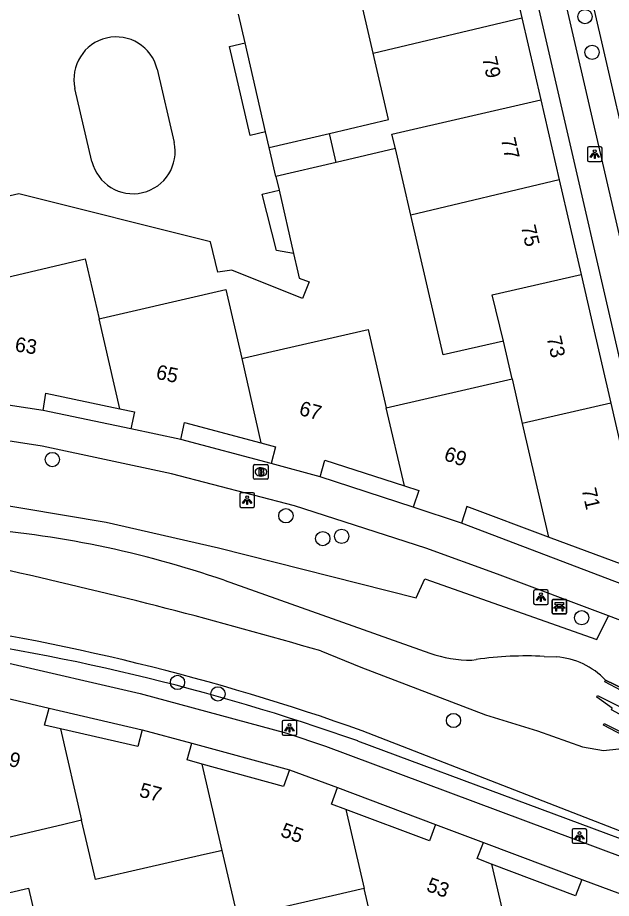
# Model space of a CAD drawing. Extents: x 156414 to 157775, y 382335 to 383765.
# Drawn here: x 156893.9 to 156934.6, y 383123.7 to 383184 of the extents above; entities that cross this region are included whole.
import ezdxf

# ---------------------------------------------------------------- set-up
doc = ezdxf.new("R2010")
doc.units = 0
for name, color, linetype in [('IMGEO_Bank', 7, 'Continuous'), ('IMGEO_Boom', 7, 'Continuous'), ('IMGEO_Brandkraan', 7, 'Continuous'), ('IMGEO_Erf', 7, 'Continuous'), ('IMGEO_Groenvoorziening', 7, 'Continuous'), ('IMGEO_Lichtpunt', 7, 'Continuous'), ('IMGEO_Muur', 7, 'Continuous'), ('IMGEO_Pand', 7, 'Continuous'), ('IMGEO_Pand_nummerreeks', 7, 'Continuous'), ('IMGEO_Rijbaan_lokaal_gesloten', 7, 'Continuous'), ('IMGEO_Voetpad_open', 7, 'Continuous'), ('IMGEO_Waterloop', 7, 'Continuous')]:
    doc.layers.add(name, color=color, linetype=linetype)

msp = doc.modelspace()

# ---------------------------------------------------------------- linework, layer by layer
at = {"layer": 'IMGEO_Bank'}
for p, q in [((156930.56, 383143.259), (156930.56, 383144.1)), ((156930.56, 383144.1), (156930.56, 383143.259)), ((156930.635, 383144.184), (156931.476, 383144.184)), ((156931.476, 383144.184), (156930.635, 383144.184)), ((156930.869, 383143.69), (156930.869, 383143.796)), ((156930.913, 383143.796), (156930.913, 383143.69)), ((156931.201, 383143.802), (156930.919, 383143.802)), ((156931.207, 383143.69), (156931.207, 383143.796)), ((156931.251, 383143.796), (156931.251, 383143.69)), ((156931.56, 383144.109), (156931.56, 383143.268)), ((156931.56, 383143.268), (156931.56, 383144.109)), ((156931.485, 383143.184), (156930.644, 383143.184)), ((156930.644, 383143.184), (156931.485, 383143.184)), ((156931.257, 383143.582), (156930.864, 383143.582)), ((156930.919, 383143.684), (156931.201, 383143.684))]:
    msp.add_line(p, q, dxfattribs=at)
for points in [[(156930.863, 383143.802), (156930.777, 383143.802), (156930.777, 383143.963), (156931.34, 383143.963), (156931.34, 383143.802), (156931.257, 383143.802)], [(156930.807, 383143.582), (156930.665, 383143.582), (156930.777, 383143.684), (156930.863, 383143.684)], [(156930.857, 383143.575), (156930.857, 383143.368), (156930.814, 383143.368), (156930.814, 383143.575)], [(156931.257, 383143.684), (156931.34, 383143.684), (156931.452, 383143.582), (156931.313, 383143.582)], [(156931.307, 383143.575), (156931.307, 383143.368), (156931.263, 383143.368), (156931.263, 383143.575)]]:
    msp.add_lwpolyline(points, dxfattribs=at)
for centre, radius, start, end in [((156930.638, 383144.106), 0.0779, 92.4484, 184.28452), ((156930.638, 383144.106), 0.0779, 92.4484, 184.28452), ((156930.862, 383143.795), 0.00671, 2.89567, 87.10433), ((156930.919, 383143.795), 0.00671, 92.89567, 177.10433), ((156931.201, 383143.795), 0.00671, 2.89567, 87.10433), ((156931.258, 383143.795), 0.00671, 92.89567, 177.10433), ((156931.482, 383144.106), 0.0779, 2.4484, 94.28452), ((156931.482, 383144.106), 0.0779, 2.4484, 94.28452), ((156930.638, 383143.262), 0.0779, 182.4484, 274.28452), ((156930.638, 383143.262), 0.0779, 182.4484, 274.28452), ((156930.807, 383143.575), 0.00671, 2.89567, 87.10433), ((156930.864, 383143.575), 0.00671, 92.89567, 177.10433), ((156930.862, 383143.691), 0.00671, 272.89567, 357.10433), ((156930.919, 383143.691), 0.00671, 182.89567, 267.10433), ((156931.201, 383143.691), 0.00671, 272.89567, 357.10433), ((156931.258, 383143.691), 0.00671, 182.89567, 267.10433), ((156931.256, 383143.575), 0.00671, 2.89567, 87.10433), ((156931.313, 383143.575), 0.00671, 92.89567, 177.10433), ((156931.482, 383143.262), 0.0779, 272.4484, 4.28452), ((156931.482, 383143.262), 0.0779, 272.4484, 4.28452)]:
    msp.add_arc(centre, radius, start, end, dxfattribs=at)
at = {"layer": 'IMGEO_Boom'}
for centre in [(156932.816, 383184.108), (156933.302, 383181.66), (156896.317, 383153.761), (156912.324, 383149.91), (156914.85, 383148.345), (156916.143, 383148.503), (156932.59, 383142.923), (156904.898, 383138.491), (156907.667, 383137.706), (156923.807, 383135.884)]:
    msp.add_circle(centre, 0.489, dxfattribs=at)
at = {"layer": 'IMGEO_Brandkraan'}
for p, q in [((156910.186, 383153.412), (156911.038, 383153.412)), ((156910.111, 383152.486), (156910.111, 383153.338)), ((156910.599, 383153.192), (156910.624, 383153.192)), ((156911.112, 383153.338), (156911.112, 383152.486)), ((156911.038, 383152.412), (156910.186, 383152.412)), ((156910.622, 383152.632), (156910.597, 383152.632))]:
    msp.add_line(p, q, dxfattribs=at)
for points in [[(156910.186, 383153.412), (156911.038, 383153.412)], [(156910.111, 383152.486), (156910.111, 383153.338)], [(156910.459, 383153.112), (156910.459, 383152.712), (156910.672, 383152.712)], [(156910.69, 383153.112), (156910.459, 383153.112)], [(156910.638, 383153.031), (156910.584, 383153.031), (156910.584, 383152.955)], [(156910.584, 383152.955), (156910.637, 383152.955)], [(156910.646, 383152.879), (156910.584, 383152.879), (156910.584, 383152.798)], [(156910.584, 383152.798), (156910.646, 383152.798)], [(156911.112, 383153.338), (156911.112, 383152.486)], [(156911.038, 383152.412), (156910.186, 383152.412)]]:
    msp.add_lwpolyline(points, dxfattribs=at)
for centre, radius, start, end in [((156910.188, 383153.336), 0.0765, 91.55205, 178.44795), ((156910.188, 383153.336), 0.0765, 91.55205, 178.44795), ((156911.036, 383153.336), 0.0765, 1.55205, 88.44795), ((156911.036, 383153.336), 0.0765, 1.55205, 88.44795), ((156910.639, 383152.993), 0.0379, 267.82845, 90.93552), ((156910.647, 383152.838), 0.0404, 269.87594, 90.50774), ((156910.694, 383152.967), 0.145, 59.4692, 91.53667), ((156910.719, 383153.014), 0.0922, 285.51372, 58.15012), ((156910.724, 383152.822), 0.105, 301.31148, 78.98903), ((156910.188, 383152.488), 0.0765, 181.55205, 268.44795), ((156910.188, 383152.488), 0.0765, 181.55205, 268.44795), ((156910.678, 383152.963), 0.251, 268.66757, 293.53466), ((156911.036, 383152.488), 0.0765, 271.55205, 358.44795), ((156911.036, 383152.488), 0.0765, 271.55205, 358.44795)]:
    msp.add_arc(centre, radius, start, end, dxfattribs=at)
for centre, major_axis, ratio, start_param, end_param in [((156910.598, 383152.912), (-0.387, 0.002), 0.722429, 4.712389, 7.853982), ((156910.623, 383152.912), (-0.39, 0.002), 0.717154, 1.570796, 4.712389)]:
    msp.add_ellipse(centre, major_axis=major_axis, ratio=ratio, start_param=start_param, end_param=end_param, dxfattribs=at)
at = {"layer": 'IMGEO_Erf'}
for points in [[(156910.934, 383176.211), (156909.532, 383182.317)], [(156911.852, 383172.215), (156912.844, 383167.882)]]:
    msp.add_lwpolyline(points, dxfattribs=at)
at = {"layer": 'IMGEO_Groenvoorziening'}
for points in [[(156886.875, 383155.996), (156886.735, 383155.5), (156886.732, 383155.489), (156886.648, 383155.194), (156886.644, 383155.18), (156885.705, 383151.867), (156900.01, 383149.465), (156907.703, 383147.708), (156921.26, 383144.284), (156921.853, 383145.589), (156933.619, 383141.433), (156934.425, 383143.048)], [(156940.403, 383126.297), (156917.541, 383135.187)], [(156940.599, 383125.791), (156917.241, 383134.479)]]:
    msp.add_lwpolyline(points, dxfattribs=at)
for centre, radius, start, end in [((156864.374, 382985.514), 158.836, 70.44386, 82.04462), ((156867.607, 382994.919), 148.124, 70.42221, 82.80492)]:
    msp.add_arc(centre, radius, start, end, dxfattribs=at)
at = {"layer": 'IMGEO_Lichtpunt'}
for p, q in [((156933.89, 383175.181), (156933.082, 383175.181)), ((156933.89, 383175.181), (156933.082, 383175.181)), ((156932.988, 383175.086), (156932.988, 383174.279)), ((156932.988, 383175.086), (156932.988, 383174.279)), ((156933.984, 383174.279), (156933.984, 383175.086)), ((156933.984, 383174.279), (156933.984, 383175.086)), ((156933.082, 383174.185), (156933.89, 383174.185)), ((156933.082, 383174.185), (156933.89, 383174.185)), ((156909.17, 383151.386), (156909.17, 383150.579)), ((156909.17, 383151.386), (156909.17, 383150.579)), ((156910.072, 383151.481), (156909.264, 383151.481)), ((156910.072, 383151.481), (156909.264, 383151.481)), ((156910.166, 383150.579), (156910.166, 383151.386)), ((156910.166, 383150.579), (156910.166, 383151.386)), ((156909.264, 383150.485), (156910.072, 383150.485)), ((156909.264, 383150.485), (156910.072, 383150.485)), ((156929.3, 383144.734), (156929.3, 383143.927)), ((156929.3, 383144.734), (156929.3, 383143.927)), ((156930.202, 383144.829), (156929.394, 383144.829)), ((156930.202, 383144.829), (156929.394, 383144.829)), ((156930.296, 383143.927), (156930.296, 383144.734)), ((156930.296, 383143.927), (156930.296, 383144.734)), ((156929.394, 383143.833), (156930.202, 383143.833)), ((156929.394, 383143.833), (156930.202, 383143.833)), ((156912.07, 383135.786), (156912.07, 383134.979)), ((156912.07, 383135.786), (156912.07, 383134.979)), ((156912.972, 383135.881), (156912.164, 383135.881)), ((156912.972, 383135.881), (156912.164, 383135.881)), ((156913.066, 383134.979), (156913.066, 383135.786)), ((156913.066, 383134.979), (156913.066, 383135.786)), ((156912.164, 383134.885), (156912.972, 383134.885)), ((156912.164, 383134.885), (156912.972, 383134.885)), ((156931.94, 383128.373), (156931.94, 383127.566)), ((156931.94, 383128.373), (156931.94, 383127.566)), ((156932.842, 383128.468), (156932.034, 383128.468)), ((156932.842, 383128.468), (156932.034, 383128.468)), ((156932.936, 383127.566), (156932.936, 383128.373)), ((156932.936, 383127.566), (156932.936, 383128.373)), ((156932.034, 383127.472), (156932.842, 383127.472)), ((156932.034, 383127.472), (156932.842, 383127.472))]:
    msp.add_line(p, q, dxfattribs=at)
for points in [[(156933.362, 383174.75), (156933.401, 383174.722), (156933.213, 383174.46), (156933.175, 383174.487), (156933.362, 383174.75)], [(156933.464, 383174.702), (156933.511, 383174.702), (156933.511, 383174.38), (156933.464, 383174.38), (156933.464, 383174.702)], [(156933.574, 383174.722), (156933.612, 383174.749), (156933.799, 383174.487), (156933.76, 383174.459), (156933.574, 383174.722)], [(156909.544, 383151.05), (156909.583, 383151.022), (156909.395, 383150.76), (156909.357, 383150.787), (156909.544, 383151.05)], [(156909.646, 383151.002), (156909.693, 383151.002), (156909.693, 383150.68), (156909.646, 383150.68), (156909.646, 383151.002)], [(156909.756, 383151.022), (156909.794, 383151.049), (156909.981, 383150.787), (156909.942, 383150.759), (156909.756, 383151.022)], [(156929.674, 383144.398), (156929.713, 383144.37), (156929.525, 383144.108), (156929.487, 383144.135), (156929.674, 383144.398)], [(156929.776, 383144.35), (156929.823, 383144.35), (156929.823, 383144.028), (156929.776, 383144.028), (156929.776, 383144.35)], [(156929.886, 383144.37), (156929.924, 383144.397), (156930.111, 383144.135), (156930.072, 383144.107), (156929.886, 383144.37)], [(156912.444, 383135.45), (156912.483, 383135.422), (156912.295, 383135.16), (156912.257, 383135.187), (156912.444, 383135.45)], [(156912.546, 383135.402), (156912.593, 383135.402), (156912.593, 383135.08), (156912.546, 383135.08), (156912.546, 383135.402)], [(156912.656, 383135.422), (156912.694, 383135.449), (156912.881, 383135.187), (156912.842, 383135.159), (156912.656, 383135.422)], [(156932.314, 383128.037), (156932.353, 383128.009), (156932.165, 383127.747), (156932.127, 383127.774), (156932.314, 383128.037)], [(156932.416, 383127.989), (156932.463, 383127.989), (156932.463, 383127.667), (156932.416, 383127.667), (156932.416, 383127.989)], [(156932.526, 383128.009), (156932.564, 383128.036), (156932.751, 383127.774), (156932.712, 383127.746), (156932.526, 383128.009)]]:
    msp.add_lwpolyline(points, dxfattribs=at)
for centre in [(156933.487, 383174.884), (156909.669, 383151.184), (156929.799, 383144.532), (156912.569, 383135.584), (156932.439, 383128.171)]:
    msp.add_circle(centre, 0.0994, dxfattribs=at)
for centre, start, end in [((156933.082, 383175.086), 90, 180), ((156933.082, 383175.086), 90, 180), ((156933.89, 383175.086), 0, 90), ((156933.89, 383175.086), 0, 90), ((156933.082, 383174.279), 180, 270), ((156933.082, 383174.279), 180, 270), ((156933.89, 383174.279), 270, 0), ((156933.89, 383174.279), 270, 360), ((156909.264, 383151.386), 90, 180), ((156909.264, 383151.386), 90, 180), ((156910.072, 383151.386), 0, 90), ((156910.072, 383151.386), 0, 90), ((156909.264, 383150.579), 180, 270), ((156909.264, 383150.579), 180, 270), ((156910.072, 383150.579), 270, 0), ((156910.072, 383150.579), 270, 360), ((156929.394, 383144.734), 90, 180), ((156929.394, 383144.734), 90, 180), ((156930.202, 383144.734), 0, 90), ((156930.202, 383144.734), 0, 90), ((156929.394, 383143.927), 180, 270), ((156929.394, 383143.927), 180, 270), ((156930.202, 383143.927), 270, 0), ((156930.202, 383143.927), 270, 360), ((156912.164, 383135.786), 90, 180), ((156912.164, 383135.786), 90, 180), ((156912.972, 383135.786), 0, 90), ((156912.972, 383135.786), 0, 90), ((156912.164, 383134.979), 180, 270), ((156912.164, 383134.979), 180, 270), ((156912.972, 383134.979), 270, 0), ((156912.972, 383134.979), 270, 360), ((156932.034, 383128.373), 90, 180), ((156932.034, 383128.373), 90, 180), ((156932.842, 383128.373), 0, 90), ((156932.842, 383128.373), 0, 90), ((156932.034, 383127.566), 180, 270), ((156932.034, 383127.566), 180, 270), ((156932.842, 383127.566), 270, 0), ((156932.842, 383127.566), 270, 360)]:
    msp.add_arc(centre, 0.0946, start, end, dxfattribs=at)
at = {"layer": 'IMGEO_Muur'}
for points in [[(156936.302, 383134.406), (156934.081, 383135.575), (156934.124, 383135.686), (156936.404, 383134.526), (156936.869, 383135.408), (156934.631, 383136.617), (156934.676, 383136.731), (156933.633, 383137.488), (156933.675, 383137.599), (156935.962, 383136.453), (156936.421, 383137.338), (156934.177, 383138.533), (156934.22, 383138.647)], [(156936.638, 383137.481), (156934.22, 383138.647)], [(156934.22, 383138.647), (156936.638, 383137.481), (156935.925, 383136.074), (156937.051, 383135.481), (156936.456, 383134.325)]]:
    msp.add_lwpolyline(points, dxfattribs=at)
at = {"layer": 'IMGEO_Pand'}
for points in [[(156927.226, 383189.522), (156928.494, 383184.026)], [(156918.308, 383181.613), (156917.255, 383186.161)], [(156918.308, 383181.613), (156928.494, 383184.026)], [(156928.494, 383184.026), (156929.789, 383178.413)], [(156915.312, 383176.107), (156919.364, 383177.048), (156918.308, 383181.613)], [(156903.502, 383180.497), (156904.666, 383175.493)], [(156899.036, 383174.183), (156897.872, 383179.19)], [(156919.823, 383175.062), (156919.593, 383176.055), (156929.789, 383178.413)], [(156929.789, 383178.413), (156931.057, 383172.914)], [(156911.181, 383175.148), (156915.312, 383176.107)], [(156915.771, 383174.121), (156915.312, 383176.107)], [(156911.636, 383173.16), (156911.181, 383175.148)], [(156919.823, 383175.062), (156915.771, 383174.121)], [(156920.877, 383170.508), (156919.823, 383175.062)], [(156915.771, 383174.121), (156911.636, 383173.16)], [(156931.057, 383172.914), (156920.877, 383170.508)], [(156931.057, 383172.914), (156932.548, 383166.448)], [(156927.224, 383161.881), (156923.092, 383160.934), (156920.877, 383170.508)], [(156889.907, 383165.483), (156890.11, 383165.53), (156892.271, 383166.033), (156898.572, 383167.501), (156899.523, 383163.402)], [(156927.224, 383161.881), (156926.46, 383165.046), (156932.548, 383166.448)], [(156932.548, 383166.448), (156933.239, 383163.452), (156934.582, 383157.63)], [(156899.523, 383163.402), (156899.715, 383163.446), (156901.793, 383163.926), (156908.218, 383165.412), (156909.294, 383160.691)], [(156900.953, 383157.236), (156899.523, 383163.402)], [(156909.294, 383160.691), (156909.498, 383160.738), (156911.369, 383161.168), (156917.954, 383162.682), (156919.202, 383157.313)], [(156927.819, 383159.287), (156927.224, 383161.881)], [(156909.294, 383160.691), (156910.611, 383154.91)], [(156919.202, 383157.313), (156927.819, 383159.287)], [(156927.819, 383159.287), (156928.522, 383156.234)], [(156895.695, 383157.112), (156895.878, 383158.298), (156900.953, 383157.236)], [(156895.695, 383157.112), (156892.225, 383157.647)], [(156934.582, 383157.63), (156928.522, 383156.234)], [(156934.582, 383157.63), (156935.294, 383154.546), (156937.294, 383145.874), (156930.317, 383148.439)], [(156900.953, 383157.236), (156901.94, 383157.03), (156901.694, 383155.856)], [(156920.448, 383151.951), (156919.202, 383157.313)], [(156905.13, 383155.133), (156901.694, 383155.856)], [(156905.13, 383155.133), (156905.377, 383156.307), (156910.611, 383154.91)], [(156928.522, 383156.234), (156930.317, 383148.439)], [(156910.611, 383154.91), (156911.62, 383154.641), (156911.305, 383153.483)], [(156914.671, 383152.568), (156911.305, 383153.483)], [(156914.671, 383152.568), (156914.985, 383153.726), (156920.448, 383151.951)], [(156920.448, 383151.951), (156921.43, 383151.632), (156921.052, 383150.493)], [(156924.354, 383149.398), (156921.052, 383150.493)], [(156930.317, 383148.439), (156924.732, 383150.537), (156924.354, 383149.398)], [(156892.698, 383137.522), (156896.098, 383136.724)], [(156896.87, 383135.315), (156895.786, 383135.565), (156896.098, 383136.724)], [(156902.479, 383135.251), (156902.167, 383134.092), (156896.87, 383135.315)], [(156896.87, 383135.315), (156898.321, 383129.046)], [(156902.479, 383135.251), (156905.872, 383134.338)], [(156906.576, 383132.903), (156905.55, 383133.184), (156905.872, 383134.338)], [(156907.959, 383126.979), (156906.576, 383132.903)], [(156912.571, 383132.499), (156912.156, 383131.373), (156906.576, 383132.903)], [(156912.571, 383132.499), (156915.868, 383131.284)], [(156916.425, 383129.792), (156915.442, 383130.163), (156915.868, 383131.284)], [(156922.575, 383128.754), (156922.156, 383127.629), (156916.425, 383129.792)], [(156916.425, 383129.792), (156917.68, 383124.383)], [(156898.321, 383129.046), (156898.126, 383129), (156897.02, 383128.74), (156889.705, 383127.024)], [(156907.959, 383126.979), (156907.763, 383126.934), (156906.441, 383126.631), (156899.273, 383124.99), (156898.321, 383129.046)], [(156922.575, 383128.754), (156925.862, 383127.53)], [(156926.408, 383126.051), (156925.433, 383126.42), (156925.862, 383127.53)], [(156917.68, 383124.383), (156917.485, 383124.338), (156915.806, 383123.95), (156909.031, 383122.383), (156907.959, 383126.979)], [(156932.593, 383124.995), (156932.177, 383123.87), (156926.408, 383126.051)], [(156926.408, 383126.051), (156927.628, 383120.863)], [(156932.593, 383124.995), (156935.868, 383123.785)], [(156890.534, 383123.434), (156894.678, 383124.407), (156896.896, 383114.869)], [(156927.628, 383120.863), (156927.433, 383120.818), (156925.35, 383120.341), (156918.959, 383118.878), (156917.68, 383124.383)]]:
    msp.add_lwpolyline(points, dxfattribs=at)
for centre, start, end in [((156900.691, 383179.825), 13.44837, 192.69095), ((156901.846, 383174.861), 193.56709, 12.63017)]:
    msp.add_arc(centre, 2.89, start, end, dxfattribs=at)
at = {"layer": 'IMGEO_Rijbaan_lokaal_gesloten'}
msp.add_lwpolyline([(156896.934, 383334.801), (156897.582, 383334.37), (156898.278, 383333.72), (156899.091, 383332.546), (156899.456, 383331.586), (156899.997, 383329.378), (156926.194, 383216.018), (156930.791, 383196.032), (156947.571, 383123.479)], dxfattribs=at)
at = {"layer": 'IMGEO_Voetpad_open'}
for points in [[(156947.571, 383123.479), (156945.817, 383123.097), (156929.061, 383195.633), (156924.228, 383216.555), (156916.508, 383250), (156897.054, 383334.28), (156897.009, 383334.474), (156896.934, 383334.801)], [(156923.279, 383212.251), (156927.208, 383195.206), (156939.055, 383143.808)], [(156909.532, 383182.317), (156909.07, 383184.276)], [(156910.934, 383176.211), (156909.871, 383175.964), (156908.454, 383182.067), (156909.532, 383182.317)], [(156911.181, 383175.148), (156910.934, 383176.211)], [(156912.844, 383167.882), (156913.14, 383166.589), (156913.228, 383166.192), (156913.921, 383165.932), (156913.469, 383164.791), (156908.622, 383166.736), (156907.652, 383166.588), (156907.157, 383168.679), (156894.031, 383171.967), (156892.32, 383171.574), (156891.964, 383173.125)], [(156911.636, 383173.16), (156911.852, 383172.215)], [(156912.844, 383167.882), (156911.69, 383168.085), (156910.706, 383171.953), (156911.852, 383172.215)], [(156901.694, 383155.856), (156895.695, 383157.112)], [(156934.425, 383143.048), (156926.829, 383145.908), (156921.915, 383147.69), (156912.909, 383150.579), (156904.479, 383152.79), (156895.625, 383154.675), (156889.111, 383155.673), (156886.875, 383155.996)], [(156911.305, 383153.483), (156905.13, 383155.133)], [(156921.052, 383150.493), (156914.671, 383152.568)], [(156939.055, 383143.808), (156924.354, 383149.398)], [(156938.628, 383141.466), (156934.425, 383143.048)], [(156879.834, 383141.612), (156893.033, 383139.874), (156902.339, 383137.726), (156912.382, 383135.01), (156915.031, 383134.124), (156940.56, 383124.609)], [(156896.098, 383136.724), (156902.479, 383135.251)], [(156905.872, 383134.338), (156912.571, 383132.499)], [(156915.868, 383131.284), (156922.575, 383128.754)], [(156925.862, 383127.53), (156932.593, 383124.995)]]:
    msp.add_lwpolyline(points, dxfattribs=at)
at = {"layer": 'IMGEO_Waterloop'}
for points in [[(156908.084, 383145.489), (156922.185, 383140.499)], [(156914.716, 383140.648), (156917.466, 383139.541), (156925.998, 383136.278), (156929.571, 383135.173), (156932.644, 383134.07), (156934.078, 383133.823), (156935.141, 383133.952)], [(156930.014, 383140.269), (156930.862, 383140.242)], [(156925.069, 383140.016), (156925.367, 383140.057)]]:
    msp.add_lwpolyline(points, dxfattribs=at)
for centre, radius, start, end in [((156885.622, 383080.396), 68.86, 70.962, 85.80543), ((156819.978, 382816.985), 337.243, 73.68499, 77.42082), ((156924.96, 383148.218), 8.203, 250.22512, 270.76004), ((156928.714, 383117.729), 22.578, 86.69905, 98.52509), ((156930.5, 383135.147), 5.107, 43.25093, 85.93503)]:
    msp.add_arc(centre, radius, start, end, dxfattribs=at)

# ---------------------------------------------------------------- texts
at = {"layer": 'IMGEO_Pand_nummerreeks'}
for s, rotation, p in [('79', 282.98866, (156925.766, 383181.258)), ('77', 282.98867, (156927.047, 383175.705)), ('75', 282.98867, (156928.427, 383169.722)), ('63', 351.23375, (156893.71, 383161.183)), ('73', 282.98867, (156930.184, 383162.107)), ('65', 348.12258, (156903.369, 383159.304)), ('67', 344.78797, (156913.166, 383156.832)), ('69', 341.65359, (156923.09, 383153.737)), ('71', 282.98866, (156932.581, 383151.71)), ('59', 346.79332, (156892.55, 383132.955)), ('57', 344.97705, (156902.211, 383130.684)), ('55', 339.78605, (156911.89, 383127.976)), ('53', 339.75167, (156921.884, 383124.233))]:
    msp.add_text(s, height=1, rotation=rotation, dxfattribs=at).set_placement(p)

doc.saveas('drawing.dxf')
